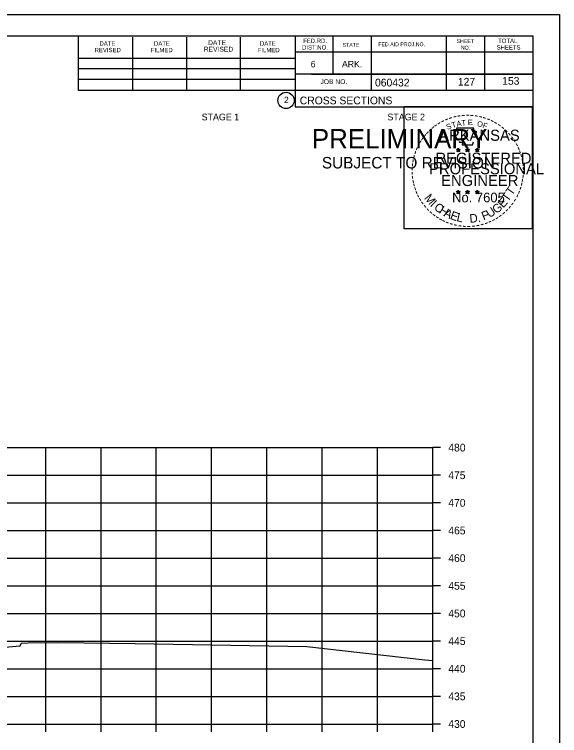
# Model space of a CAD drawing. Extents: x 1538688 to 1540766, y 656250 to 671912.
# Drawn here: x 1538922.5 to 1539021.1, y 667514.4 to 667644.8 of the extents above; entities that cross this region are included whole.
import ezdxf

# ---------------------------------------------------------------- set-up
doc = ezdxf.new("R2010")
doc.units = 0
for name, color, linetype in [('18', 7, 'Continuous'), ('22', 7, 'Continuous'), ('26', 7, 'Continuous'), ('7', 7, 'Continuous'), ('8', 7, 'Continuous'), ('9', 7, 'Continuous'), ('Borings', 7, 'Continuous'), ('Default', 7, 'Continuous'), ('Horizontal Alignment', 7, 'Continuous'), ('RipRap', 7, 'Continuous')]:
    doc.layers.add(name, color=color, linetype=linetype)

msp = doc.modelspace()

# ---------------------------------------------------------------- linework, layer by layer
at = {"layer": '18'}
msp.add_lwpolyline([(1538918.07, 667530.14), (1538922.84, 667530.54), (1538923.56, 667530.59), (1538923.75, 667531.03), (1538923.78, 667531.1), (1538925, 667531.13), (1538930.47, 667531.22), (1538944.36, 667531.03), (1538975.37, 667530.5), (1538985.55, 667529.36), (1538996.73, 667528.09), (1538998.18, 667527.95)], dxfattribs=at)
at = {"layer": '22'}
for p, q in [((1538718.18, 667566.46), (1538998.18, 667566.46)), ((1538718.18, 667566.46), (1538998.18, 667566.46)), ((1538928.18, 667516.46), (1538928.18, 667566.46)), ((1538928.18, 667516.46), (1538928.18, 667566.46)), ((1538938.18, 667516.46), (1538938.18, 667566.46)), ((1538938.18, 667516.46), (1538938.18, 667566.46)), ((1538948.18, 667516.46), (1538948.18, 667566.46)), ((1538948.18, 667516.46), (1538948.18, 667566.46)), ((1538958.18, 667516.46), (1538958.18, 667566.46)), ((1538958.18, 667516.46), (1538958.18, 667566.46)), ((1538968.18, 667516.46), (1538968.18, 667566.46)), ((1538968.18, 667516.46), (1538968.18, 667566.46)), ((1538978.18, 667516.46), (1538978.18, 667566.46)), ((1538978.18, 667516.46), (1538978.18, 667566.46)), ((1538988.18, 667516.46), (1538988.18, 667566.46)), ((1538988.18, 667516.46), (1538988.18, 667566.46)), ((1538998.18, 667516.46), (1538998.18, 667566.46)), ((1538998.18, 667516.46), (1538998.18, 667566.46)), ((1538718.18, 667561.46), (1538998.18, 667561.46)), ((1538718.18, 667561.46), (1538998.18, 667561.46)), ((1538718.18, 667556.46), (1538998.18, 667556.46)), ((1538718.18, 667556.46), (1538998.18, 667556.46)), ((1538718.18, 667551.46), (1538998.18, 667551.46)), ((1538718.18, 667551.46), (1538998.18, 667551.46)), ((1538718.18, 667546.46), (1538998.18, 667546.46)), ((1538718.18, 667546.46), (1538998.18, 667546.46)), ((1538718.18, 667541.46), (1538998.18, 667541.46)), ((1538718.18, 667541.46), (1538998.18, 667541.46)), ((1538718.18, 667536.46), (1538998.18, 667536.46)), ((1538718.18, 667536.46), (1538998.18, 667536.46)), ((1538718.18, 667531.46), (1538998.18, 667531.46)), ((1538718.18, 667531.46), (1538998.18, 667531.46)), ((1538718.18, 667526.46), (1538998.18, 667526.46)), ((1538718.18, 667526.46), (1538998.18, 667526.46)), ((1538718.18, 667521.46), (1538998.18, 667521.46)), ((1538718.18, 667521.46), (1538998.18, 667521.46)), ((1538718.18, 667516.46), (1538998.18, 667516.46)), ((1538718.18, 667516.46), (1538998.18, 667516.46))]:
    msp.add_line(p, q, dxfattribs=at)
at = {"layer": '26'}
msp.add_line((1538687.78, 667644.81), (1539021.11, 667644.81), dxfattribs=at)
for points in [[(1538687.77, 667644.81), (1539021.11, 667644.81), (1539021.11, 667431.47), (1538687.77, 667431.47)], [(1538993.03, 667628.15), (1539016.13, 667628.15), (1539016.13, 667606), (1538993.03, 667606)]]:
    msp.add_lwpolyline(points, close=True, dxfattribs=at)
at = {"layer": '8'}
for p, q in [((1539002.44, 667620.36), (1539002.79, 667620.25)), ((1539002.44, 667620.36), (1539002.69, 667620.32)), ((1539002.44, 667620.36), (1539002.68, 667620.24)), ((1539002.57, 667619.95), (1539002.79, 667620.25)), ((1539002.57, 667619.95), (1539002.7, 667620.2)), ((1539002.57, 667619.95), (1539002.79, 667620.17)), ((1539002.79, 667620.62), (1539002.75, 667620.36)), ((1539002.79, 667620.25), (1539002.79, 667620.62)), ((1539002.79, 667620.62), (1539002.84, 667620.37)), ((1539003.13, 667620.36), (1539002.79, 667620.25)), ((1539003, 667619.95), (1539002.79, 667620.25)), ((1539003, 667619.95), (1539002.79, 667620.17)), ((1539003.13, 667620.36), (1539002.85, 667620.31)), ((1539003, 667619.95), (1539002.86, 667620.25)), ((1539003.13, 667620.36), (1539002.93, 667620.26)), ((1539004.11, 667620.36), (1539004.46, 667620.25)), ((1539004.11, 667620.36), (1539004.36, 667620.32)), ((1539004.11, 667620.36), (1539004.35, 667620.24)), ((1539004.24, 667619.95), (1539004.46, 667620.25)), ((1539004.24, 667619.95), (1539004.37, 667620.2)), ((1539004.24, 667619.95), (1539004.46, 667620.17)), ((1539004.46, 667620.62), (1539004.42, 667620.36)), ((1539004.46, 667620.25), (1539004.46, 667620.62)), ((1539004.46, 667620.62), (1539004.51, 667620.37)), ((1539004.8, 667620.36), (1539004.46, 667620.25)), ((1539004.67, 667619.95), (1539004.46, 667620.25)), ((1539004.67, 667619.95), (1539004.46, 667620.17)), ((1539004.8, 667620.36), (1539004.52, 667620.31)), ((1539004.67, 667619.95), (1539004.53, 667620.25)), ((1539004.8, 667620.36), (1539004.6, 667620.26)), ((1539005.87, 667620.35), (1539006.22, 667620.24)), ((1539005.87, 667620.35), (1539006.13, 667620.31)), ((1539005.87, 667620.35), (1539006.11, 667620.23)), ((1539006.01, 667619.94), (1539006.22, 667620.24)), ((1539006.01, 667619.94), (1539006.13, 667620.19)), ((1539006.01, 667619.94), (1539006.22, 667620.16)), ((1539006.22, 667620.6), (1539006.18, 667620.35)), ((1539006.22, 667620.24), (1539006.22, 667620.6)), ((1539006.22, 667620.6), (1539006.27, 667620.35)), ((1539006.57, 667620.35), (1539006.22, 667620.24)), ((1539006.43, 667619.94), (1539006.22, 667620.24)), ((1539006.43, 667619.94), (1539006.22, 667620.16)), ((1539006.57, 667620.35), (1539006.28, 667620.3)), ((1539006.43, 667619.94), (1539006.3, 667620.23)), ((1539006.57, 667620.35), (1539006.36, 667620.25)), ((1539002.43, 667612.79), (1539002.78, 667612.68)), ((1539002.43, 667612.79), (1539002.69, 667612.74)), ((1539002.43, 667612.79), (1539002.67, 667612.67)), ((1539002.57, 667612.38), (1539002.78, 667612.68)), ((1539002.57, 667612.38), (1539002.69, 667612.63)), ((1539002.57, 667612.38), (1539002.78, 667612.6)), ((1539002.78, 667613.04), (1539002.74, 667612.79)), ((1539002.78, 667612.68), (1539002.78, 667613.04)), ((1539002.78, 667613.04), (1539002.83, 667612.79)), ((1539003.13, 667612.79), (1539002.78, 667612.68)), ((1539003, 667612.38), (1539002.78, 667612.68)), ((1539003, 667612.38), (1539002.78, 667612.6)), ((1539003.13, 667612.79), (1539002.84, 667612.74)), ((1539003, 667612.38), (1539002.86, 667612.67)), ((1539003.13, 667612.79), (1539002.93, 667612.69)), ((1539004.1, 667612.79), (1539004.45, 667612.68)), ((1539004.1, 667612.79), (1539004.36, 667612.74)), ((1539004.1, 667612.79), (1539004.34, 667612.67)), ((1539004.24, 667612.38), (1539004.45, 667612.68)), ((1539004.24, 667612.38), (1539004.36, 667612.63)), ((1539004.24, 667612.38), (1539004.45, 667612.6)), ((1539004.45, 667613.04), (1539004.41, 667612.79)), ((1539004.45, 667612.68), (1539004.45, 667613.04)), ((1539004.45, 667613.04), (1539004.5, 667612.79)), ((1539004.8, 667612.79), (1539004.45, 667612.68)), ((1539004.67, 667612.38), (1539004.45, 667612.68)), ((1539004.67, 667612.38), (1539004.45, 667612.6)), ((1539004.8, 667612.79), (1539004.51, 667612.74)), ((1539004.67, 667612.38), (1539004.53, 667612.67)), ((1539004.8, 667612.79), (1539004.6, 667612.69)), ((1539005.87, 667612.78), (1539006.22, 667612.67)), ((1539005.87, 667612.78), (1539006.12, 667612.73)), ((1539005.87, 667612.78), (1539006.11, 667612.66)), ((1539006, 667612.37), (1539006.22, 667612.67)), ((1539006, 667612.37), (1539006.13, 667612.62)), ((1539006, 667612.37), (1539006.22, 667612.59)), ((1539006.22, 667613.03), (1539006.18, 667612.78)), ((1539006.22, 667612.67), (1539006.22, 667613.03)), ((1539006.22, 667613.03), (1539006.27, 667612.78)), ((1539006.57, 667612.78), (1539006.22, 667612.67)), ((1539006.43, 667612.37), (1539006.22, 667612.67)), ((1539006.43, 667612.37), (1539006.22, 667612.59)), ((1539006.57, 667612.78), (1539006.28, 667612.73)), ((1539006.43, 667612.37), (1539006.3, 667612.66)), ((1539006.57, 667612.78), (1539006.36, 667612.68))]:
    msp.add_line(p, q, dxfattribs=at)
for points in [[(1539002.48, 667624.24), (1539002.75, 667623.41)], [(1539005.99, 667623.32), (1539006.13, 667623.6), (1539005.45, 667623.58), (1539005.6, 667624.24), (1539002.48, 667624.24)], [(1539002.97, 667621.82), (1539002.97, 667621.73), (1539003.53, 667621.71), (1539003.48, 667621.24), (1539005.35, 667621.24), (1539005.55, 667621.77)], [(1539002.79, 667620.62), (1539003, 667619.95), (1539002.44, 667620.36), (1539003.13, 667620.36), (1539002.57, 667619.95), (1539002.79, 667620.62)], [(1539004.46, 667620.62), (1539004.67, 667619.95), (1539004.11, 667620.36), (1539004.8, 667620.36), (1539004.24, 667619.95), (1539004.46, 667620.62)], [(1539006.22, 667620.6), (1539006.43, 667619.94), (1539005.87, 667620.35), (1539006.57, 667620.35), (1539006.01, 667619.94), (1539006.22, 667620.6)], [(1539002.78, 667613.04), (1539003, 667612.38), (1539002.43, 667612.79), (1539003.13, 667612.79), (1539002.57, 667612.38), (1539002.78, 667613.04)], [(1539004.45, 667613.04), (1539004.67, 667612.38), (1539004.1, 667612.79), (1539004.8, 667612.79), (1539004.24, 667612.38), (1539004.45, 667613.04)], [(1539006.22, 667613.03), (1539006.43, 667612.37), (1539005.87, 667612.78), (1539006.57, 667612.78), (1539006, 667612.37), (1539006.22, 667613.03)]]:
    msp.add_lwpolyline(points, dxfattribs=at)
for centre, radius in [((1539002.79, 667620.25), 0.172), ((1539002.79, 667620.25), 0.145), ((1539002.79, 667620.25), 0.116), ((1539002.79, 667620.25), 0.0991), ((1539002.79, 667620.25), 0.0747), ((1539002.79, 667620.25), 0.0495), ((1539002.79, 667620.25), 0.0296), ((1539004.46, 667620.25), 0.172), ((1539004.46, 667620.25), 0.145), ((1539004.46, 667620.25), 0.116), ((1539004.46, 667620.25), 0.0991), ((1539004.46, 667620.25), 0.0747), ((1539004.46, 667620.25), 0.0495), ((1539004.46, 667620.25), 0.0296), ((1539006.22, 667620.24), 0.172), ((1539006.22, 667620.24), 0.145), ((1539006.22, 667620.24), 0.116), ((1539006.22, 667620.24), 0.0991), ((1539006.22, 667620.24), 0.0747), ((1539006.22, 667620.24), 0.0495), ((1539006.22, 667620.24), 0.0296), ((1539002.78, 667612.68), 0.172), ((1539002.78, 667612.68), 0.145), ((1539002.78, 667612.68), 0.116), ((1539002.78, 667612.68), 0.0991), ((1539002.78, 667612.68), 0.0747), ((1539002.78, 667612.68), 0.0495), ((1539002.78, 667612.68), 0.0296), ((1539004.45, 667612.68), 0.172), ((1539004.45, 667612.68), 0.145), ((1539004.45, 667612.68), 0.116), ((1539004.45, 667612.68), 0.0991), ((1539004.45, 667612.68), 0.0747), ((1539004.45, 667612.68), 0.0495), ((1539004.45, 667612.68), 0.0296), ((1539006.22, 667612.67), 0.172), ((1539006.22, 667612.67), 0.145), ((1539006.22, 667612.67), 0.116), ((1539006.22, 667612.67), 0.0991), ((1539006.22, 667612.67), 0.0747), ((1539006.22, 667612.67), 0.0495), ((1539006.22, 667612.67), 0.0296)]:
    msp.add_circle(centre, radius, dxfattribs=at)
at = {"layer": 'Borings'}
for p, q in [((1538998.18, 667516.46), (1538998.18, 667566.46)), ((1538999.58, 667566.46), (1538998.18, 667566.46)), ((1538999.58, 667561.46), (1538998.18, 667561.46)), ((1538999.58, 667556.46), (1538998.18, 667556.46)), ((1538999.58, 667551.46), (1538998.18, 667551.46)), ((1538999.58, 667546.46), (1538998.18, 667546.46)), ((1538999.58, 667541.46), (1538998.18, 667541.46)), ((1538999.58, 667536.46), (1538998.18, 667536.46)), ((1538999.58, 667531.46), (1538998.18, 667531.46)), ((1538999.58, 667526.46), (1538998.18, 667526.46)), ((1538999.58, 667521.46), (1538998.18, 667521.46)), ((1538718.18, 667516.46), (1538998.18, 667516.46)), ((1538928.18, 667515.06), (1538928.18, 667516.46)), ((1538938.18, 667515.06), (1538938.18, 667516.46)), ((1538948.18, 667515.06), (1538948.18, 667516.46)), ((1538958.18, 667515.06), (1538958.18, 667516.46)), ((1538968.18, 667515.06), (1538968.18, 667516.46)), ((1538978.18, 667515.06), (1538978.18, 667516.46)), ((1538988.18, 667515.06), (1538988.18, 667516.46)), ((1538998.18, 667515.06), (1538998.18, 667516.46)), ((1538999.58, 667516.46), (1538998.18, 667516.46))]:
    msp.add_line(p, q, dxfattribs=at)
at = {"layer": 'RipRap'}
for p, q in [((1538700.18, 667640.92), (1539016.36, 667640.92)), ((1538934.1, 667631.04), (1538934.1, 667640.92)), ((1538943.96, 667631.04), (1538943.96, 667640.72)), ((1538953.72, 667631.04), (1538953.72, 667640.72)), ((1538963.4, 667631.04), (1538963.4, 667640.72)), ((1538973.26, 667640.92), (1538973.26, 667628.12)), ((1538980.1, 667640.92), (1538980.1, 667633.98)), ((1538987.04, 667640.92), (1538987.04, 667631.04)), ((1539000.62, 667640.92), (1539000.62, 667631.04)), ((1539007.56, 667640.92), (1539007.56, 667631.04)), ((1539016.36, 667435.46), (1539016.36, 667640.92)), ((1539016.36, 667637.98), (1538973.26, 667637.98)), ((1539016.36, 667638), (1539016.36, 667638)), ((1538934.1, 667636.9), (1538973.26, 667636.9)), ((1538934.1, 667635.04), (1538973.26, 667635.04)), ((1539016.36, 667633.98), (1538973.26, 667633.98)), ((1538976.22, 667633.98), (1539016.36, 667633.98)), ((1538934.1, 667631.04), (1538934.1, 667633.1)), ((1538934.1, 667633.1), (1538973.26, 667633.1)), ((1539016.36, 667631.04), (1538934.1, 667631.04)), ((1538973.26, 667628.12), (1539016.36, 667628.12))]:
    msp.add_line(p, q, dxfattribs=at)
msp.add_circle((1538971.64, 667629.25), 1.47, dxfattribs=at)

# ---------------------------------------------------------------- texts
at = {"layer": '7'}
for s, p in [('127', (1539002.72, 667631.93)), ('153', (1539010.73, 667632.09))]:
    msp.add_text(s, height=1.4, dxfattribs=at).set_placement(p)
at = {"layer": '8'}
for s, height, rotation, p in [('-', 1.6, 5.8968, (1539003.38, 667625.88)), ('-', 1.6, 0.1862, (1539004.16, 667625.95)), ('-', 1.6, 357.743, (1539004.88, 667625.94)), ('-', 1.6, 34.0636, (1538999.36, 667624.41)), ('-', 1.6, 28.7918, (1538999.96, 667624.78)), ('-', 1.6, 24.3072, (1539000.59, 667625.1)), ('-', 1.6, 19.1761, (1539001.23, 667625.37)), ('T', 1, 16.4036, (1539001.75, 667624.25)), ('-', 1.6, 13.6301, (1539001.98, 667625.61)), ('A', 1, 11.2132, (1539002.57, 667624.5)), ('-', 1.6, 10.2193, (1539002.66, 667625.77)), ('T', 1, 6.0228, (1539003.42, 667624.67)), ('E', 1, 0.8323, (1539004.53, 667624.78)), ('-', 1.6, 352.1617, (1539005.62, 667625.88)), ('O', 1, 350.4515, (1539006.13, 667624.57)), ('-', 1.6, 347.2049, (1539006.34, 667625.77)), ('-', 1.6, 342.3362, (1539006.98, 667625.61)), ('-', 1.6, 337.8551, (1539007.71, 667625.39)), ('-', 1.6, 334.1211, (1539008.34, 667625.12)), ('-', 1.6, 329.6409, (1539008.92, 667624.84)), ('-', 1.6, 42.9622, (1538997.88, 667623.22)), ('-', 1.6, 38.9507, (1538998.31, 667623.64)), ('-', 1.6, 36.2317, (1538998.79, 667624.02)), ('S', 1, 21.594, (1539000.83, 667623.92)), ('F', 1, 340.0707, (1539007.09, 667624.34)), ('-', 1.6, 325.8627, (1539009.57, 667624.48)), ('-', 1.6, 320.5297, (1539010.18, 667624.05)), ('-', 1.6, 315.5786, (1539010.77, 667623.56)), ('-', 1.6, 50.6142, (1538997.03, 667622.26)), ('-', 1.6, 48.423, (1538997.43, 667622.74)), ('ARKANSAS', 2, 360, (1538999.33, 667621.95)), ('-', 1.6, 309.8797, (1539011.34, 667623.01)), ('-', 1.6, 306.6522, (1539011.87, 667622.41)), ('-', 1.6, 62.8713, (1538995.97, 667620.55)), ('-', 1.6, 58.0706, (1538996.29, 667621.16)), ('-', 1.6, 54.2325, (1538996.61, 667621.69)), ('-', 1.4, 303.6753, (1539012.35, 667621.84)), ('-', 1.6, 299.6684, (1539012.67, 667621.24)), ('-', 1.6, 72.3945, (1538995.5, 667619.31)), ('-', 1.6, 67.7743, (1538995.72, 667619.94)), ('DWB', 0.01, 360, (1539002.77, 667620.25)), ('DWB', 0.01, 360, (1539004.44, 667620.25)), ('DWB', 0.01, 360, (1539006.21, 667620.23)), ('-', 1.6, 294.6628, (1539013, 667620.62)), ('-', 1.6, 290.5728, (1539013.25, 667620.05)), ('-', 1.6, 75.461, (1538995.3, 667618.59)), ('REGISTERED', 2, 360, (1538998.65, 667617.8)), ('-', 1.6, 285.1233, (1539013.49, 667619.47)), ('-', 1.6, 85.1863, (1538995.09, 667617.19)), ('-', 1.6, 81.2013, (1538995.17, 667617.88)), ('PROFESSIONAL', 2, 360, (1538997.51, 667615.9)), ('-', 1.6, 280.5493, (1539013.69, 667618.72)), ('-', 1.6, 276.5962, (1539013.85, 667617.96)), ('-', 1.6, 94.1959, (1538995.1, 667615.76)), ('-', 1.6, 89.0622, (1538995.07, 667616.49)), ('-', 1.6, 274.3301, (1539013.91, 667617.23)), ('-', 1.6, 269.9407, (1539013.94, 667616.6)), ('-', 1.6, 98.9479, (1538995.17, 667615.1)), ('-', 1.6, 101.7149, (1538995.31, 667614.36)), ('ENGINEER', 2, 360, (1538999.69, 667613.77)), ('-', 1.6, 260.9953, (1539013.85, 667615.28)), ('-', 1.6, 263.5172, (1539013.93, 667615.94)), ('-', 1.6, 105.4578, (1538995.47, 667613.77)), ('-', 1.6, 109.0874, (1538995.69, 667613.14)), ('T', 1.54, 55.055, (1539012.5, 667611.94)), ('-', 1.6, 252.8681, (1539013.56, 667613.88)), ('-', 1.6, 255.7626, (1539013.74, 667614.6)), ('-', 1.6, 114.0643, (1538995.94, 667612.54)), ('-', 1.6, 115.7289, (1538996.24, 667611.92)), ('M', 1.54, 308.9175, (1538996.55, 667611.57)), ('No. 7605', 1.757, 360, (1539001.67, 667610.82)), ('DWB', 0.01, 360, (1539002.77, 667612.67)), ('DWB', 0.01, 360, (1539004.44, 667612.67)), ('DWB', 0.01, 360, (1539006.2, 667612.66)), ('T', 1.54, 55.055, (1539011.77, 667610.82)), ('-', 1.6, 244.6197, (1539013.08, 667612.58)), ('-', 1.6, 247.8887, (1539013.34, 667613.21)), ('-', 1.6, 120.4471, (1538996.6, 667611.34)), ('-', 1.6, 125.8934, (1538997, 667610.78)), ('I', 1.54, 316.4636, (1538997.6, 667610.25)), ('E', 1.54, 48.7313, (1539010.93, 667609.7)), ('-', 1.6, 239.0712, (1539012.68, 667611.83)), ('-', 1.6, 130.7181, (1538997.47, 667610.23)), ('-', 1.6, 134.2238, (1538997.98, 667609.68)), ('C', 1.54, 324.0197, (1538998.27, 667609.63)), ('H', 1.54, 327.5342, (1538999.18, 667608.97)), ('U', 1.54, 34.4052, (1539008.47, 667607.94)), ('G', 1.54, 38.2173, (1539009.67, 667608.68)), ('-', 1.6, 231.2538, (1539011.85, 667610.61)), ('-', 1.6, 233.8452, (1539012.28, 667611.18)), ('-', 1.6, 138.9338, (1538998.51, 667609.22)), ('-', 1.6, 144.6463, (1538999.06, 667608.81)), ('A', 1.54, 332.5513, (1539000.03, 667608.43)), ('E', 1.54, 339.2068, (1539001.19, 667607.87)), ('L', 1.54, 346.2929, (1539002.38, 667607.45)), ('D.', 1.54, 5.2602, (1539004.89, 667607.11)), ('F', 1.54, 20.8202, (1539007.34, 667607.55)), ('-', 1.6, 215.7363, (1539010.3, 667609.07)), ('-', 1.6, 221.0851, (1539010.85, 667609.54)), ('-', 1.6, 225.7653, (1539011.37, 667610.05)), ('-', 1.6, 148.0898, (1538999.63, 667608.44)), ('-', 1.6, 151.5704, (1539000.2, 667608.11)), ('-', 1.6, 154.6002, (1539000.73, 667607.87)), ('-', 1.6, 158.5612, (1539001.35, 667607.61)), ('-', 1.6, 162.7983, (1539002.04, 667607.4)), ('-', 1.6, 200.7184, (1539007.97, 667607.74)), ('-', 1.6, 204.2516, (1539008.59, 667608.01)), ('-', 1.6, 207.3568, (1539009.21, 667608.33)), ('-', 1.6, 212.2491, (1539009.77, 667608.68)), ('-', 1.6, 167.5555, (1539002.75, 667607.24)), ('-', 1.6, 173.1155, (1539003.52, 667607.13)), ('-', 1.6, 176.5183, (1539004.27, 667607.07)), ('-', 1.6, 181.5918, (1539005.02, 667607.09)), ('-', 1.6, 185.8167, (1539005.83, 667607.17)), ('-', 1.6, 191.2858, (1539006.56, 667607.3)), ('-', 1.6, 195.4743, (1539007.29, 667607.5))]:
    msp.add_text(s, height=height, rotation=rotation, dxfattribs=at).set_placement(p)
at = {"layer": '9'}
for s, height, p in [('PRELIMINARY', 3.5, (1538976.31, 667620.58)), ('DWB', 0.01, (1538977.06, 667622.43)), ('SUBJECT TO REVISION', 2.0751, (1538978.12, 667616.95))]:
    msp.add_text(s, height=height, rotation=360, dxfattribs=at).set_placement(p)
at = {"layer": 'Default'}
for s, p in [('STAGE 1', (1538956.38, 667625.66)), ('STAGE 2', (1538989.98, 667625.66))]:
    msp.add_text(s, height=1.2, dxfattribs=at).set_placement(p)
at = {"layer": 'Horizontal Alignment'}
for s, p in [('480', (1539000.98, 667565.76)), ('475', (1539000.98, 667560.76)), ('470', (1539000.98, 667555.76)), ('465', (1539000.98, 667550.76)), ('460', (1539000.98, 667545.76)), ('455', (1539000.98, 667540.76)), ('450', (1539000.98, 667535.76)), ('445', (1539000.98, 667530.76)), ('440', (1539000.98, 667525.76)), ('435', (1539000.98, 667520.76)), ('430', (1539000.98, 667515.76))]:
    msp.add_text(s, height=1.4, dxfattribs=at).set_placement(p)
at = {"layer": 'RipRap'}
for s, height, p in [('DATE', 0.782, (1538937.9, 667639.16)), ('DATE', 0.782, (1538947.76, 667639.16)), ('DATE', 0.879, (1538957.54, 667639.26)), ('DATE', 0.782, (1538966.92, 667639.16)), ('FED.RD.', 0.782, (1538974.74, 667639.64)), ('STATE', 0.684, (1538981.86, 667638.96)), ('FED.AID PROJ.NO.', 0.684, (1538988.32, 667639.06)), ('SHEET', 0.684, (1539002.48, 667639.64)), ('TOTAL', 0.782, (1539010, 667639.64)), ('REVISED', 0.782, (1538937.02, 667637.98)), ('FILMED', 0.782, (1538947.18, 667637.98)), ('REVISED', 0.879, (1538956.76, 667638.08)), ('FILMED', 0.782, (1538966.52, 667637.98)), ('DIST.NO.', 0.782, (1538974.54, 667638.46)), ('NO.', 0.684, (1539003.26, 667638.46)), ('SHEETS', 0.782, (1539009.72, 667638.46)), ('6', 1.17, (1538976.1, 667635.24)), ('ARK.', 1.172, (1538981.76, 667635.24)), ('060432', 1.4, (1538987.73, 667631.78)), ('JOB NO.', 0.879, (1538977.86, 667632.22)), ('2', 1.17, (1538971.26, 667628.77)), ('CROSS SECTIONS', 1.4, (1538974.12, 667628.55))]:
    msp.add_text(s, height=height, rotation=360, dxfattribs=at).set_placement(p)

doc.saveas('drawing.dxf')
